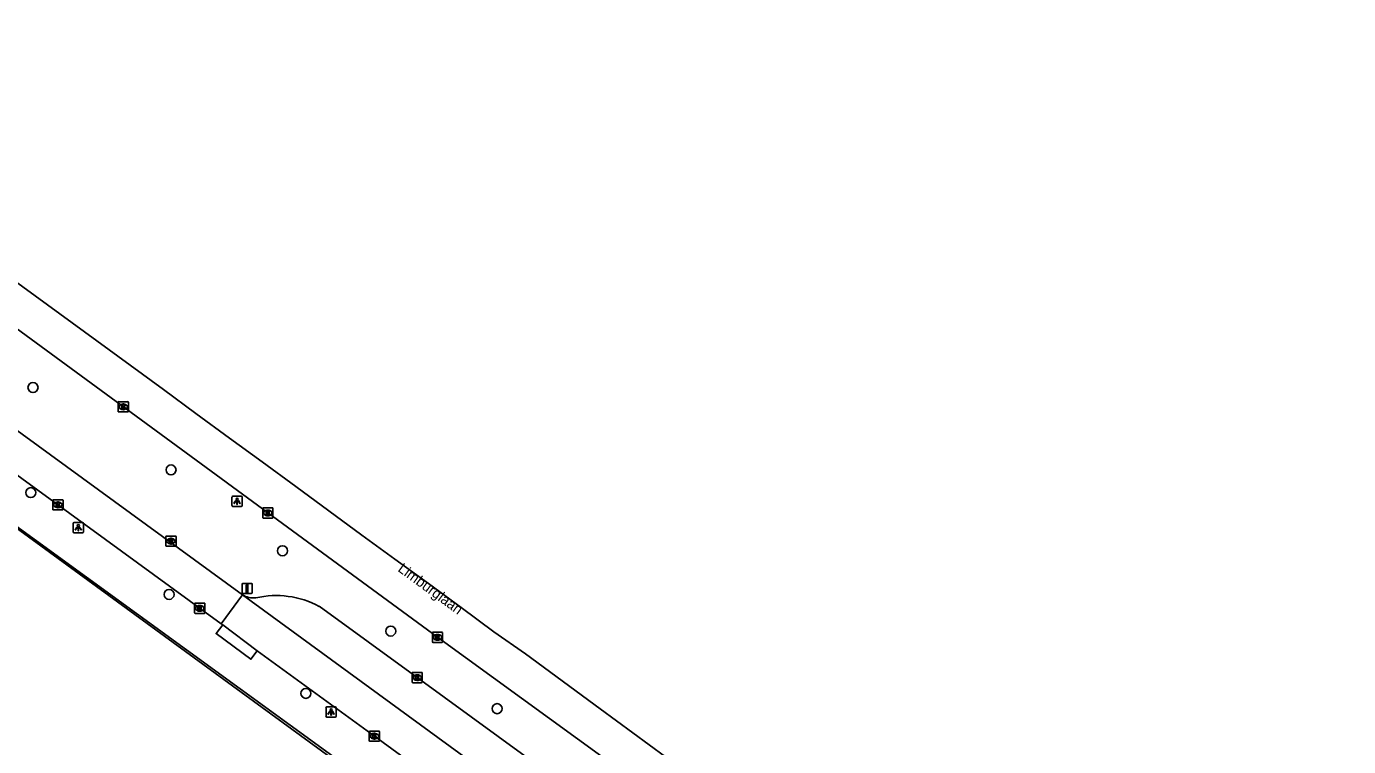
# Model space of a CAD drawing. Extents: x 159040 to 160094, y 381214 to 382518.
# Drawn here: x 159785.9 to 159914.8, y 382351 to 382421.1 of the extents above; entities that cross this region are included whole.
import ezdxf

# ---------------------------------------------------------------- set-up
doc = ezdxf.new("R2010")
doc.units = 0
for name, color, linetype in [('IMGEO_Boom', 7, 'Continuous'), ('IMGEO_Fietspad_gesloten', 7, 'Continuous'), ('IMGEO_Hek', 7, 'Continuous'), ('IMGEO_Kolk', 7, 'Continuous'), ('IMGEO_Lichtpunt', 7, 'Continuous'), ('IMGEO_Openbare_ruimte_label', 7, 'Continuous'), ('IMGEO_Rijbaan_lokaal_gesloten', 7, 'Continuous'), ('IMGEO_Rijbaan_lokaal_open', 7, 'Continuous'), ('IMGEO_Rijbaan_regionaal_gesloten', 7, 'Continuous'), ('IMGEO_Rioolput', 7, 'Continuous'), ('IMGEO_Verkeersbordpaal', 7, 'Continuous'), ('IMGEO_Voetpad_open', 7, 'Continuous')]:
    doc.layers.add(name, color=color, linetype=linetype)

msp = doc.modelspace()

# ---------------------------------------------------------------- linework, layer by layer
at = {"layer": 'IMGEO_Boom'}
for centre in [(159786.49, 382385.95), (159799.95, 382377.92), (159786.27, 382375.71), (159810.82, 382370.05), (159799.76, 382365.79), (159821.37, 382362.22), (159813.1, 382356.15), (159831.74, 382354.66)]:
    msp.add_circle(centre, 0.489, dxfattribs=at)
at = {"layer": 'IMGEO_Fietspad_gesloten'}
for points in [[(159806.91, 382365.76), (159731.17, 382420.94)], [(159731.37, 382416.43), (159804.85, 382362.92)]]:
    msp.add_lwpolyline(points, dxfattribs=at)
at = {"layer": 'IMGEO_Hek'}
msp.add_lwpolyline([(159836.21, 382334.8), (159747.43, 382399.56), (159699.53, 382334.13), (159745.32, 382300.28)], dxfattribs=at)
at = {"layer": 'IMGEO_Kolk'}
for p, q in [((159794.79, 382383.64), (159794.79, 382384.5)), ((159794.86, 382384.57), (159795.71, 382384.57)), ((159795.71, 382383.57), (159794.86, 382383.57)), ((159795.3, 382383.79), (159795.27, 382383.79)), ((159795.28, 382384.35), (159795.3, 382384.35)), ((159795.79, 382384.5), (159795.79, 382383.64)), ((159788.42, 382374.09), (159788.42, 382374.95)), ((159788.49, 382375.02), (159789.35, 382375.02)), ((159788.91, 382374.8), (159788.93, 382374.8)), ((159789.42, 382374.95), (159789.42, 382374.09)), ((159789.35, 382374.02), (159788.49, 382374.02)), ((159788.93, 382374.24), (159788.9, 382374.24)), ((159808.89, 382373.31), (159808.89, 382374.16)), ((159808.96, 382374.23), (159809.82, 382374.23)), ((159809.82, 382373.23), (159808.96, 382373.23)), ((159809.38, 382374.01), (159809.4, 382374.01)), ((159809.4, 382373.45), (159809.38, 382373.45)), ((159809.89, 382374.16), (159809.89, 382373.31)), ((159802.25, 382364.02), (159802.25, 382364.87)), ((159802.33, 382364.95), (159803.18, 382364.95)), ((159802.74, 382364.72), (159802.77, 382364.72)), ((159803.25, 382364.87), (159803.25, 382364.02)), ((159803.18, 382363.94), (159802.33, 382363.94)), ((159802.76, 382364.17), (159802.74, 382364.17)), ((159825.43, 382361.18), (159825.43, 382362.04)), ((159825.5, 382362.11), (159826.36, 382362.11)), ((159825.92, 382361.89), (159825.94, 382361.89)), ((159826.43, 382362.04), (159826.43, 382361.18)), ((159826.36, 382361.11), (159825.5, 382361.11)), ((159825.94, 382361.33), (159825.92, 382361.33)), ((159823.45, 382357.27), (159823.45, 382358.12)), ((159823.52, 382358.19), (159824.38, 382358.19)), ((159823.94, 382357.97), (159823.96, 382357.97)), ((159824.45, 382358.12), (159824.45, 382357.27)), ((159824.38, 382357.19), (159823.52, 382357.19)), ((159823.96, 382357.41), (159823.93, 382357.41)), ((159819.28, 382351.56), (159819.28, 382352.41)), ((159819.35, 382352.48), (159820.21, 382352.48)), ((159820.21, 382351.48), (159819.35, 382351.48)), ((159819.79, 382351.7), (159819.76, 382351.7)), ((159819.77, 382352.26), (159819.79, 382352.26)), ((159820.28, 382352.41), (159820.28, 382351.56))]:
    msp.add_line(p, q, dxfattribs=at)
for points in [[(159794.79, 382383.64), (159794.79, 382384.5)], [(159794.86, 382384.57), (159795.71, 382384.57)], [(159795.71, 382383.57), (159794.86, 382383.57)], [(159795.11, 382384.27), (159795.23, 382384.27), (159795.23, 382384.12), (159795.36, 382384.27), (159795.53, 382384.27), (159795.38, 382384.12), (159795.53, 382383.87), (159795.38, 382383.87), (159795.3, 382384.04), (159795.23, 382383.97), (159795.23, 382383.87), (159795.11, 382383.87), (159795.11, 382384.27)], [(159795.79, 382384.5), (159795.79, 382383.64)], [(159788.42, 382374.09), (159788.42, 382374.95)], [(159788.49, 382375.02), (159789.35, 382375.02)], [(159788.74, 382374.72), (159788.86, 382374.72), (159788.86, 382374.57), (159788.99, 382374.72), (159789.16, 382374.72), (159789.01, 382374.57), (159789.16, 382374.32), (159789.01, 382374.32), (159788.93, 382374.48), (159788.86, 382374.42), (159788.86, 382374.32), (159788.74, 382374.32), (159788.74, 382374.72)], [(159789.42, 382374.95), (159789.42, 382374.09)], [(159789.35, 382374.02), (159788.49, 382374.02)], [(159808.89, 382373.31), (159808.89, 382374.16)], [(159808.96, 382374.23), (159809.82, 382374.23)], [(159809.82, 382373.23), (159808.96, 382373.23)], [(159809.21, 382373.93), (159809.33, 382373.93), (159809.33, 382373.78), (159809.46, 382373.93), (159809.63, 382373.93), (159809.48, 382373.78), (159809.63, 382373.53), (159809.48, 382373.53), (159809.4, 382373.7), (159809.33, 382373.63), (159809.33, 382373.53), (159809.21, 382373.53), (159809.21, 382373.93)], [(159809.89, 382374.16), (159809.89, 382373.31)], [(159802.25, 382364.02), (159802.25, 382364.87)], [(159802.33, 382364.95), (159803.18, 382364.95)], [(159802.57, 382364.64), (159802.7, 382364.64), (159802.7, 382364.49), (159802.83, 382364.64), (159802.99, 382364.64), (159802.84, 382364.49), (159803, 382364.24), (159802.84, 382364.24), (159802.76, 382364.41), (159802.7, 382364.34), (159802.7, 382364.24), (159802.57, 382364.24), (159802.57, 382364.64)], [(159803.25, 382364.87), (159803.25, 382364.02)], [(159803.18, 382363.94), (159802.33, 382363.94)], [(159825.43, 382361.18), (159825.43, 382362.04)], [(159825.5, 382362.11), (159826.36, 382362.11)], [(159825.75, 382361.81), (159825.87, 382361.81), (159825.87, 382361.66), (159826, 382361.81), (159826.17, 382361.81), (159826.02, 382361.66), (159826.17, 382361.41), (159826.02, 382361.41), (159825.94, 382361.58), (159825.87, 382361.51), (159825.87, 382361.41), (159825.75, 382361.41), (159825.75, 382361.81)], [(159826.43, 382362.04), (159826.43, 382361.18)], [(159826.36, 382361.11), (159825.5, 382361.11)], [(159823.45, 382357.27), (159823.45, 382358.12)], [(159823.52, 382358.19), (159824.38, 382358.19)], [(159823.77, 382357.89), (159823.89, 382357.89), (159823.89, 382357.74), (159824.02, 382357.89), (159824.19, 382357.89), (159824.04, 382357.74), (159824.19, 382357.49), (159824.04, 382357.49), (159823.96, 382357.66), (159823.89, 382357.59), (159823.89, 382357.49), (159823.77, 382357.49), (159823.77, 382357.89)], [(159824.45, 382358.12), (159824.45, 382357.27)], [(159824.38, 382357.19), (159823.52, 382357.19)], [(159819.28, 382351.56), (159819.28, 382352.41)], [(159819.35, 382352.48), (159820.21, 382352.48)], [(159820.21, 382351.48), (159819.35, 382351.48)], [(159819.6, 382352.18), (159819.72, 382352.18), (159819.72, 382352.03), (159819.85, 382352.18), (159820.02, 382352.18), (159819.87, 382352.03), (159820.02, 382351.78), (159819.87, 382351.78), (159819.79, 382351.95), (159819.72, 382351.88), (159819.72, 382351.78), (159819.6, 382351.78), (159819.6, 382352.18)], [(159820.28, 382352.41), (159820.28, 382351.56)]]:
    msp.add_lwpolyline(points, dxfattribs=at)
for centre, start, end in [((159794.86, 382384.5), 91.552, 178.448), ((159794.86, 382384.5), 91.552, 178.448), ((159794.86, 382383.65), 181.552, 268.448), ((159794.86, 382383.65), 181.552, 268.448), ((159795.71, 382384.5), 1.552, 88.448), ((159795.71, 382384.5), 1.552, 88.448), ((159795.71, 382383.65), 271.552, 358.448), ((159795.71, 382383.65), 271.552, 358.448), ((159788.49, 382374.94), 91.552, 178.448), ((159788.49, 382374.94), 91.552, 178.448), ((159789.34, 382374.94), 1.552, 88.448), ((159789.34, 382374.94), 1.552, 88.448), ((159788.49, 382374.1), 181.552, 268.448), ((159788.49, 382374.1), 181.552, 268.448), ((159789.34, 382374.1), 271.552, 358.448), ((159789.34, 382374.1), 271.552, 358.448), ((159808.97, 382374.16), 91.552, 178.448), ((159808.97, 382374.16), 91.552, 178.448), ((159808.97, 382373.31), 181.552, 268.448), ((159808.97, 382373.31), 181.552, 268.448), ((159809.81, 382374.16), 1.552, 88.448), ((159809.81, 382374.16), 1.552, 88.448), ((159809.81, 382373.31), 271.552, 358.448), ((159809.81, 382373.31), 271.552, 358.448), ((159802.33, 382364.87), 91.552, 178.448), ((159802.33, 382364.87), 91.552, 178.448), ((159803.18, 382364.87), 1.552, 88.448), ((159803.18, 382364.87), 1.552, 88.448), ((159802.33, 382364.02), 181.552, 268.448), ((159802.33, 382364.02), 181.552, 268.448), ((159803.18, 382364.02), 271.552, 358.448), ((159803.18, 382364.02), 271.552, 358.448), ((159825.51, 382362.04), 91.552, 178.448), ((159825.51, 382362.04), 91.552, 178.448), ((159826.35, 382362.04), 1.552, 88.448), ((159826.35, 382362.04), 1.552, 88.448), ((159825.51, 382361.19), 181.552, 268.448), ((159825.51, 382361.19), 181.552, 268.448), ((159826.35, 382361.19), 271.552, 358.448), ((159826.35, 382361.19), 271.552, 358.448), ((159823.53, 382358.12), 91.552, 178.448), ((159823.53, 382358.12), 91.552, 178.448), ((159824.37, 382358.12), 1.552, 88.448), ((159824.37, 382358.12), 1.552, 88.448), ((159823.53, 382357.27), 181.552, 268.448), ((159823.53, 382357.27), 181.552, 268.448), ((159824.37, 382357.27), 271.552, 358.448), ((159824.37, 382357.27), 271.552, 358.448), ((159819.35, 382352.41), 91.552, 178.448), ((159819.35, 382352.41), 91.552, 178.448), ((159819.35, 382351.56), 181.552, 268.448), ((159819.35, 382351.56), 181.552, 268.448), ((159820.2, 382352.41), 1.552, 88.448), ((159820.2, 382352.41), 1.552, 88.448), ((159820.2, 382351.56), 271.552, 358.448), ((159820.2, 382351.56), 271.552, 358.448)]:
    msp.add_arc(centre, 0.0765, start, end, dxfattribs=at)
for centre, major_axis, ratio, start_param, end_param in [((159795.27, 382384.07), (-0.387, 0.002), 0.722429, 4.712389, 7.853982), ((159795.3, 382384.07), (-0.39, 0.002), 0.717154, 1.570796, 4.712389), ((159788.91, 382374.52), (-0.387, 0.002), 0.722429, 4.712389, 7.853982), ((159788.93, 382374.52), (-0.39, 0.002), 0.717154, 1.570796, 4.712389), ((159809.38, 382373.73), (-0.387, 0.002), 0.722429, 4.712389, 7.853982), ((159809.4, 382373.73), (-0.39, 0.002), 0.717154, 1.570796, 4.712389), ((159802.74, 382364.44), (-0.387, 0.002), 0.722429, 4.712389, 7.853982), ((159802.76, 382364.44), (-0.39, 0.002), 0.717154, 1.570796, 4.712389), ((159825.92, 382361.61), (-0.387, 0.002), 0.722429, 4.712389, 7.853982), ((159825.94, 382361.61), (-0.39, 0.002), 0.717154, 1.570796, 4.712389), ((159823.94, 382357.69), (-0.387, 0.002), 0.722429, 4.712389, 7.853982), ((159823.96, 382357.69), (-0.39, 0.002), 0.717154, 1.570796, 4.712389), ((159819.77, 382351.98), (-0.387, 0.002), 0.722429, 4.712389, 7.853982), ((159819.79, 382351.98), (-0.39, 0.002), 0.717154, 1.570796, 4.712389)]:
    msp.add_ellipse(centre, major_axis=major_axis, ratio=ratio, start_param=start_param, end_param=end_param, dxfattribs=at)
at = {"layer": 'IMGEO_Lichtpunt'}
for p, q in [((159805.89, 382375.26), (159805.89, 382374.46)), ((159805.89, 382375.26), (159805.89, 382374.46)), ((159806.79, 382375.36), (159805.99, 382375.36)), ((159806.79, 382375.36), (159805.99, 382375.36)), ((159806.89, 382374.46), (159806.89, 382375.26)), ((159806.89, 382374.46), (159806.89, 382375.26)), ((159805.99, 382374.36), (159806.79, 382374.36)), ((159805.99, 382374.36), (159806.79, 382374.36)), ((159790.41, 382372.7), (159790.41, 382371.89)), ((159790.41, 382372.7), (159790.41, 382371.89)), ((159791.31, 382372.79), (159790.5, 382372.79)), ((159791.31, 382372.79), (159790.5, 382372.79)), ((159791.41, 382371.89), (159791.41, 382372.7)), ((159791.41, 382371.89), (159791.41, 382372.7)), ((159790.5, 382371.8), (159791.31, 382371.8)), ((159790.5, 382371.8), (159791.31, 382371.8)), ((159815.06, 382354.73), (159815.06, 382353.93)), ((159815.06, 382354.73), (159815.06, 382353.93)), ((159815.96, 382354.83), (159815.15, 382354.83)), ((159815.96, 382354.83), (159815.15, 382354.83)), ((159816.05, 382353.93), (159816.05, 382354.73)), ((159816.05, 382353.93), (159816.05, 382354.73)), ((159815.15, 382353.83), (159815.96, 382353.83)), ((159815.15, 382353.83), (159815.96, 382353.83))]:
    msp.add_line(p, q, dxfattribs=at)
for points in [[(159806.27, 382374.93), (159806.3, 382374.9), (159806.12, 382374.64), (159806.08, 382374.67), (159806.27, 382374.93)], [(159806.37, 382374.88), (159806.41, 382374.88), (159806.41, 382374.56), (159806.37, 382374.56), (159806.37, 382374.88)], [(159806.48, 382374.9), (159806.52, 382374.93), (159806.7, 382374.66), (159806.66, 382374.64), (159806.48, 382374.9)], [(159790.78, 382372.36), (159790.82, 382372.33), (159790.64, 382372.07), (159790.6, 382372.1), (159790.78, 382372.36)], [(159790.89, 382372.31), (159790.93, 382372.31), (159790.93, 382371.99), (159790.89, 382371.99), (159790.89, 382372.31)], [(159791, 382372.33), (159791.03, 382372.36), (159791.22, 382372.1), (159791.18, 382372.07), (159791, 382372.33)], [(159815.43, 382354.4), (159815.47, 382354.37), (159815.28, 382354.11), (159815.24, 382354.13), (159815.43, 382354.4)], [(159815.53, 382354.35), (159815.58, 382354.35), (159815.58, 382354.03), (159815.53, 382354.03), (159815.53, 382354.35)], [(159815.64, 382354.37), (159815.68, 382354.4), (159815.87, 382354.13), (159815.83, 382354.11), (159815.64, 382354.37)]]:
    msp.add_lwpolyline(points, dxfattribs=at)
for centre in [(159806.39, 382375.06), (159790.91, 382372.5), (159815.56, 382354.53)]:
    msp.add_circle(centre, 0.0994, dxfattribs=at)
for centre, start, end in [((159805.99, 382375.26), 90, 180), ((159805.99, 382375.26), 90, 180), ((159806.79, 382375.26), 0, 90), ((159806.79, 382375.26), 0, 90), ((159805.99, 382374.46), 180, 270), ((159805.99, 382374.46), 180, 270), ((159806.79, 382374.46), 270, 0), ((159806.79, 382374.46), 270, 360), ((159790.5, 382372.7), 90, 180), ((159790.5, 382372.7), 90, 180), ((159791.31, 382372.7), 0, 90), ((159791.31, 382372.7), 0, 90), ((159790.5, 382371.89), 180, 270), ((159790.5, 382371.89), 180, 270), ((159791.31, 382371.89), 270, 0), ((159791.31, 382371.89), 270, 360), ((159815.15, 382354.73), 90, 180), ((159815.15, 382354.73), 90, 180), ((159815.15, 382353.93), 180, 270), ((159815.15, 382353.93), 180, 270), ((159815.96, 382354.73), 0, 90), ((159815.96, 382354.73), 0, 90), ((159815.96, 382353.93), 270, 0), ((159815.96, 382353.93), 270, 360)]:
    msp.add_arc(centre, 0.0946, start, end, dxfattribs=at)
at = {"layer": 'IMGEO_Rijbaan_lokaal_gesloten'}
for points in [[(159804.85, 382362.92), (159806.91, 382365.76)], [(159856.03, 382329.92), (159847.29, 382336.28), (159846.89, 382336.57), (159843.64, 382338.94), (159843.33, 382339.17), (159806.91, 382365.76)], [(159804.85, 382362.92), (159804.99, 382362.82)], [(159804.99, 382362.82), (159808.35, 382360.3)], [(159808.35, 382360.3), (159819.78, 382351.98), (159835.57, 382340.45), (159841.25, 382336.32), (159841.56, 382336.1), (159844.82, 382333.73), (159845.22, 382333.44), (159850.58, 382329.54), (159852.87, 382327.88), (159853.44, 382327.44)]]:
    msp.add_lwpolyline(points, dxfattribs=at)
at = {"layer": 'IMGEO_Rijbaan_lokaal_open'}
msp.add_lwpolyline([(159962.13, 382260.3), (159962.02, 382259.92), (159961.32, 382259.47), (159959.36, 382259.34), (159958.63, 382259.63), (159941.85, 382271.84), (159928.5, 382281.52), (159914.34, 382291.88), (159900.99, 382301.62), (159887.61, 382311.35), (159873.42, 382321.67), (159855.96, 382334.36), (159849.39, 382339.16), (159848.99, 382339.45), (159845.75, 382341.82), (159845.43, 382342.05), (159839.76, 382346.19), (159823.95, 382357.69), (159814.39, 382364.64)], dxfattribs=at)
for centre, radius, start, end in [((159808, 382367.55), 2.1, 238.6863, 276.1915), ((159810.21, 382356.89), 8.79, 61.6584, 103.0512)]:
    msp.add_arc(centre, radius, start, end, dxfattribs=at)
at = {"layer": 'IMGEO_Rijbaan_regionaal_gesloten'}
for points in [[(159951.41, 382270.11), (159950.26, 382270.97), (159942.86, 382276.36), (159898.83, 382308.27), (159879.48, 382322.39), (159862.74, 382334.6), (159851.86, 382342.55), (159851.47, 382342.84), (159848.23, 382345.21), (159847.91, 382345.44), (159842.3, 382349.75), (159825.93, 382361.61), (159744.72, 382421.14)], [(159783.05, 382397.51), (159792.7, 382390.49), (159795.96, 382388.13), (159799.22, 382385.76), (159802.36, 382383.41), (159805.64, 382381.03), (159808.84, 382378.71), (159812.11, 382376.31), (159815.33, 382373.95), (159818.55, 382371.58), (159821.78, 382369.22), (159825.06, 382366.85), (159828.23, 382364.51), (159831.44, 382362.14), (159834.51, 382359.99), (159841.78, 382354.65), (159848.15, 382349.98), (159850.44, 382348.24), (159854.06, 382345.58), (159869.97, 382333.92), (159881.59, 382325.45), (159891.24, 382318.42), (159910.26, 382304.57), (159935.56, 382286.16)]]:
    msp.add_lwpolyline(points, dxfattribs=at)
at = {"layer": 'IMGEO_Rioolput'}
for p, q in [((159799.44, 382370.55), (159799.44, 382371.41)), ((159799.52, 382371.48), (159800.37, 382371.48)), ((159799.93, 382371.26), (159799.96, 382371.26)), ((159799.95, 382370.7), (159799.93, 382370.7)), ((159800.44, 382371.41), (159800.44, 382370.55)), ((159800.37, 382370.48), (159799.52, 382370.48))]:
    msp.add_line(p, q, dxfattribs=at)
for points in [[(159799.44, 382370.55), (159799.44, 382371.41)], [(159799.52, 382371.48), (159800.37, 382371.48)], [(159800.03, 382371.18), (159799.78, 382371.18), (159799.78, 382370.78)], [(159799.78, 382370.78), (159799.9, 382370.78), (159799.9, 382370.94), (159799.91, 382370.94)], [(159799.96, 382371.1), (159799.9, 382371.1), (159799.9, 382371.02)], [(159799.9, 382371.02), (159799.95, 382371.02)], [(159799.96, 382370.91), (159800.03, 382370.78), (159800.17, 382370.78), (159800.11, 382370.91)], [(159800.44, 382371.41), (159800.44, 382370.55)], [(159800.37, 382370.48), (159799.52, 382370.48)]]:
    msp.add_lwpolyline(points, dxfattribs=at)
for centre, radius, start, end in [((159799.52, 382371.4), 0.0765, 91.552, 178.448), ((159799.52, 382371.4), 0.0765, 91.552, 178.448), ((159799.91, 382370.89), 0.0533, 26.0293, 88.6989), ((159799.94, 382371.21), 0.19, 274.7715, 282.9687), ((159799.96, 382371), 0.0964, 77.0061, 93.1865), ((159799.98, 382371.06), 0.0378, 276.6634, 79.6772), ((159800.03, 382371.07), 0.109, 350.3612, 89.416), ((159800.03, 382371.07), 0.112, 277.5842, 350.9817), ((159800.01, 382370.85), 0.108, 29.5134, 73.7905), ((159800.37, 382371.4), 0.0765, 1.552, 88.448), ((159800.37, 382371.4), 0.0765, 1.552, 88.448), ((159799.52, 382370.56), 0.0765, 181.552, 268.448), ((159799.52, 382370.56), 0.0765, 181.552, 268.448), ((159800.37, 382370.56), 0.0765, 271.552, 358.448), ((159800.37, 382370.56), 0.0765, 271.552, 358.448)]:
    msp.add_arc(centre, radius, start, end, dxfattribs=at)
for centre, major_axis, ratio, start_param, end_param in [((159799.93, 382370.98), (-0.387, 0.002), 0.722429, 4.712389, 7.853982), ((159799.95, 382370.98), (-0.39, 0.002), 0.717154, 1.570796, 4.712389)]:
    msp.add_ellipse(centre, major_axis=major_axis, ratio=ratio, start_param=start_param, end_param=end_param, dxfattribs=at)
at = {"layer": 'IMGEO_Verkeersbordpaal'}
for p, q in [((159806.88, 382365.97), (159806.88, 382366.77)), ((159806.88, 382366.77), (159806.88, 382365.97)), ((159806.98, 382366.87), (159807.76, 382366.87)), ((159807.76, 382366.87), (159806.98, 382366.87)), ((159807.86, 382366.77), (159807.86, 382365.97)), ((159807.86, 382365.97), (159807.86, 382366.77)), ((159807.76, 382365.87), (159806.98, 382365.87)), ((159806.98, 382365.87), (159807.76, 382365.87))]:
    msp.add_line(p, q, dxfattribs=at)
msp.add_lwpolyline([(159807.29, 382366.74), (159807.45, 382366.74), (159807.45, 382365.99), (159807.29, 382365.99), (159807.29, 382366.74)], dxfattribs=at)
for centre, start, end in [((159806.98, 382366.77), 90, 180), ((159806.98, 382366.77), 90, 180), ((159807.76, 382366.77), 0, 90), ((159807.76, 382366.77), 360, 90), ((159806.98, 382365.97), 180, 270), ((159806.98, 382365.97), 180, 270), ((159807.76, 382365.97), 270, 0), ((159807.76, 382365.97), 270, 0)]:
    msp.add_arc(centre, 0.1, start, end, dxfattribs=at)
at = {"layer": 'IMGEO_Voetpad_open'}
for points in [[(159836.3, 382335.1), (159747.07, 382399.87)], [(159808.35, 382360.3), (159807.74, 382359.48), (159804.34, 382361.98), (159804.99, 382362.82)]]:
    msp.add_lwpolyline(points, dxfattribs=at)

# ---------------------------------------------------------------- texts
at = {"layer": 'IMGEO_Openbare_ruimte_label'}
msp.add_text('Limburglaan', height=1, rotation=323.9094, dxfattribs=at).set_placement((159821.99, 382368.11))

doc.saveas('drawing.dxf')
